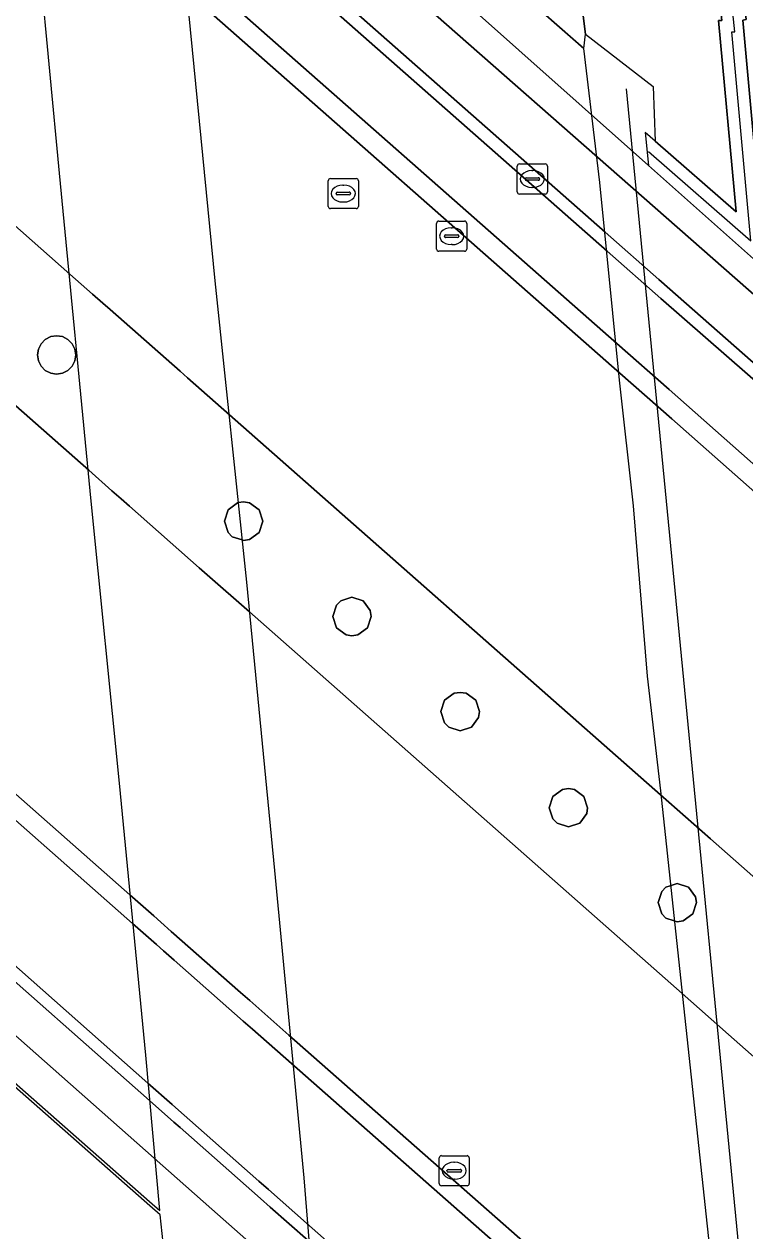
# Model space of a CAD drawing. Extents: x 157692 to 159674, y 381452 to 383291.
# Drawn here: x 157818 to 157841.95, y 382279.49 to 382319.59 of the extents above; entities that cross this region are included whole.
import ezdxf

# ---------------------------------------------------------------- set-up
doc = ezdxf.new("R2010")
doc.units = 0
for name, color, linetype in [('IMGEO_Berm_groen', 7, 'Continuous'), ('IMGEO_Fietspad_gesloten', 7, 'Continuous'), ('IMGEO_Geluidsscherm', 7, 'Continuous'), ('IMGEO_Kolk', 7, 'Continuous'), ('IMGEO_Muur', 7, 'Continuous'), ('IMGEO_Pijler', 7, 'Continuous'), ('IMGEO_Rijbaan_autosnelweg', 7, 'Continuous'), ('IMGEO_Rijbaan_autoweg', 7, 'Continuous'), ('IMGEO_Rijbaan_regionaal_gesloten', 7, 'Continuous'), ('IMGEO_Rioolput', 7, 'Continuous'), ('IMGEO_Verkeerseiland_open', 7, 'Continuous'), ('IMGEO_Voetpad_open', 7, 'Continuous')]:
    doc.layers.add(name, color=color, linetype=linetype)

msp = doc.modelspace()

# ---------------------------------------------------------------- linework, layer by layer
at = {"layer": 'IMGEO_Berm_groen'}
for points in [[(157838.661, 382349.46), (157840.532, 382333.449), (157841.993, 382319.744), (157841.882, 382319.724), (157842.64, 382311.435), (157838.747, 382314.899), (157819.207, 382332.287), (157818.493, 382331.49), (157825.829, 382325.043), (157843.989, 382309.082)], [(157832.889, 382346.607), (157833.943, 382338.394), (157834.904, 382331.655), (157835.545, 382327.698), (157835.913, 382325.09), (157836.654, 382319.258), (157838.905, 382317.523), (157838.974, 382315.699), (157841.661, 382313.35), (157841.079, 382319.707), (157841.18, 382319.713), (157839.736, 382333.375), (157837.894, 382349.385)]]:
    msp.add_lwpolyline(points, dxfattribs=at)
at = {"layer": 'IMGEO_Fietspad_gesloten'}
for points in [[(157799.724, 382342.448), (157811.836, 382331.773), (157818.063, 382326.284), (157818.799, 382325.649), (157819.213, 382325.27), (157819.382, 382325.135), (157821.72, 382323.06), (157821.929, 382322.877), (157823.281, 382321.684), (157837.692, 382308.983), (157839.434, 382307.448), (157853.76, 382294.784), (157855.215, 382296.457), (157839.154, 382310.48), (157837.373, 382312.05), (157822.949, 382324.763), (157821.624, 382325.932), (157821.424, 382326.108), (157819.083, 382328.171), (157818.928, 382328.308), (157818.501, 382328.684), (157817.749, 382329.347), (157811.531, 382334.828), (157798.889, 382345.971)], [(157855.051, 382259.768), (157852.254, 382262.701), (157851.946, 382262.957), (157847.473, 382266.92), (157842.787, 382271.047), (157841.396, 382272.273), (157826.889, 382285.051), (157825.591, 382286.195), (157825.283, 382286.465), (157822.983, 382288.492), (157822.633, 382288.8), (157822.4, 382289.005), (157821.599, 382289.711), (157815.422, 382295.152), (157803.404, 382305.737), (157802.813, 382306.258), (157800.096, 382308.652), (157799.766, 382308.942), (157788.077, 382319.239)], [(157788.589, 382313.983), (157800.321, 382303.633), (157800.58, 382303.404), (157803.314, 382300.991), (157803.891, 382300.482), (157815.891, 382289.894), (157822.111, 382284.407), (157822.922, 382283.69), (157823.129, 382283.508), (157823.505, 382283.176), (157825.801, 382281.151), (157826.123, 382280.867), (157827.385, 382279.753), (157841.863, 382266.978), (157843.277, 382265.731), (157844.573, 382264.557), (157846.923, 382262.428)]]:
    msp.add_lwpolyline(points, dxfattribs=at)
at = {"layer": 'IMGEO_Geluidsscherm'}
msp.add_lwpolyline([(157838.001, 382317.442), (157843.471, 382261.156)], dxfattribs=at)
at = {"layer": 'IMGEO_Kolk'}
for p, q in [((157834.387, 382314.019), (157834.387, 382314.871)), ((157834.462, 382314.945), (157835.314, 382314.945)), ((157835.388, 382314.871), (157835.388, 382314.019)), ((157834.689, 382314.488), (157835.087, 382314.488)), ((157834.875, 382314.725), (157834.9, 382314.725)), ((157834.646, 382314.439), (157834.646, 382314.451)), ((157835.084, 382314.402), (157834.686, 382314.402)), ((157834.898, 382314.165), (157834.873, 382314.165)), ((157835.13, 382314.451), (157835.13, 382314.439)), ((157835.314, 382313.945), (157834.462, 382313.945)), ((157831.708, 382312.119), (157831.708, 382312.971)), ((157831.783, 382313.045), (157832.635, 382313.045)), ((157832.709, 382312.971), (157832.709, 382312.119)), ((157831.967, 382312.539), (157831.967, 382312.551)), ((157832.405, 382312.502), (157832.007, 382312.502)), ((157832.01, 382312.588), (157832.408, 382312.588)), ((157832.196, 382312.825), (157832.221, 382312.825)), ((157832.451, 382312.551), (157832.451, 382312.539)), ((157832.219, 382312.265), (157832.194, 382312.265)), ((157832.635, 382312.045), (157831.783, 382312.045)), ((157831.867, 382281.993), (157832.719, 382281.993)), ((157831.792, 382281.067), (157831.792, 382281.919)), ((157832.28, 382281.773), (157832.305, 382281.773)), ((157832.793, 382281.919), (157832.793, 382281.067)), ((157832.051, 382281.487), (157832.051, 382281.499)), ((157832.489, 382281.45), (157832.091, 382281.45)), ((157832.094, 382281.536), (157832.492, 382281.536)), ((157832.303, 382281.213), (157832.278, 382281.213)), ((157832.535, 382281.499), (157832.535, 382281.487)), ((157832.719, 382280.993), (157831.867, 382280.993))]:
    msp.add_line(p, q, dxfattribs=at)
for points in [[(157834.387, 382314.019), (157834.387, 382314.871)], [(157834.462, 382314.945), (157835.314, 382314.945)], [(157835.388, 382314.871), (157835.388, 382314.019)], [(157835.314, 382313.945), (157834.462, 382313.945)], [(157831.708, 382312.119), (157831.708, 382312.971)], [(157831.783, 382313.045), (157832.635, 382313.045)], [(157832.709, 382312.971), (157832.709, 382312.119)], [(157832.635, 382312.045), (157831.783, 382312.045)], [(157831.867, 382281.993), (157832.719, 382281.993)], [(157831.792, 382281.067), (157831.792, 382281.919)], [(157832.793, 382281.919), (157832.793, 382281.067)], [(157832.719, 382280.993), (157831.867, 382280.993)]]:
    msp.add_lwpolyline(points, dxfattribs=at)
for centre, radius, start, end in [((157834.464, 382314.869), 0.0765, 91.552, 178.448), ((157834.464, 382314.869), 0.0765, 91.552, 178.448), ((157835.312, 382314.869), 0.0765, 1.552, 88.448), ((157835.312, 382314.869), 0.0765, 1.552, 88.448), ((157834.686, 382314.448), 0.0403, 85.8775, 175.7526), ((157835.091, 382314.45), 0.0386, 1.7309, 96.639), ((157834.683, 382314.438), 0.0366, 178.938, 274.7102), ((157835.087, 382314.445), 0.043, 264.8664, 352.4533), ((157834.464, 382314.021), 0.0765, 181.552, 268.448), ((157834.464, 382314.021), 0.0765, 181.552, 268.448), ((157835.312, 382314.021), 0.0765, 271.552, 358.448), ((157835.312, 382314.021), 0.0765, 271.552, 358.448), ((157831.785, 382312.969), 0.0765, 91.552, 178.448), ((157831.785, 382312.969), 0.0765, 91.552, 178.448), ((157832.633, 382312.969), 0.0765, 1.552, 88.448), ((157832.633, 382312.969), 0.0765, 1.552, 88.448), ((157832.007, 382312.548), 0.0403, 85.8775, 175.7526), ((157832.004, 382312.538), 0.0366, 178.938, 274.7102), ((157832.408, 382312.545), 0.043, 264.8664, 352.4533), ((157832.412, 382312.55), 0.0386, 1.7309, 96.639), ((157831.785, 382312.121), 0.0765, 181.552, 268.448), ((157831.785, 382312.121), 0.0765, 181.552, 268.448), ((157832.633, 382312.121), 0.0765, 271.552, 358.448), ((157832.633, 382312.121), 0.0765, 271.552, 358.448), ((157831.869, 382281.917), 0.0765, 91.552, 178.448), ((157831.869, 382281.917), 0.0765, 91.552, 178.448), ((157832.717, 382281.917), 0.0765, 1.552, 88.448), ((157832.717, 382281.917), 0.0765, 1.552, 88.448), ((157832.091, 382281.496), 0.0403, 85.8775, 175.7526), ((157832.088, 382281.486), 0.0366, 178.938, 274.7102), ((157832.492, 382281.493), 0.043, 264.8664, 352.4533), ((157832.496, 382281.498), 0.0386, 1.7309, 96.639), ((157831.869, 382281.069), 0.0765, 181.552, 268.448), ((157831.869, 382281.069), 0.0765, 181.552, 268.448), ((157832.717, 382281.069), 0.0765, 271.552, 358.448), ((157832.717, 382281.069), 0.0765, 271.552, 358.448)]:
    msp.add_arc(centre, radius, start, end, dxfattribs=at)
for centre, major_axis, ratio, start_param, end_param in [((157834.874, 382314.445), (-0.387, 0.002), 0.722429, 4.712389, 7.853982), ((157834.899, 382314.445), (-0.39, 0.002), 0.717154, 1.570796, 4.712389), ((157832.195, 382312.545), (-0.387, 0.002), 0.722429, 4.712389, 7.853982), ((157832.22, 382312.545), (-0.39, 0.002), 0.717154, 1.570796, 4.712389), ((157832.279, 382281.493), (-0.387, 0.002), 0.722429, 4.712389, 7.853982), ((157832.304, 382281.493), (-0.39, 0.002), 0.717154, 1.570796, 4.712389)]:
    msp.add_ellipse(centre, major_axis=major_axis, ratio=ratio, start_param=start_param, end_param=end_param, dxfattribs=at)
at = {"layer": 'IMGEO_Muur'}
for points in [[(157838.743, 382315.364), (157842.151, 382312.392), (157841.516, 382319.33), (157841.622, 382319.335), (157840.133, 382333.419), (157838.278, 382349.415), (157837.362, 382357.464), (157834.525, 382381.39), (157831.617, 382405.262), (157829.489, 382421.259), (157827.322, 382437.169), (157826.174, 382445.17)], [(157837.894, 382349.385), (157839.736, 382333.375), (157841.18, 382319.713), (157841.079, 382319.707), (157841.661, 382313.35), (157838.974, 382315.699), (157838.636, 382315.988), (157838.747, 382314.899), (157842.64, 382311.435), (157841.882, 382319.724), (157841.993, 382319.744), (157840.532, 382333.449), (157838.661, 382349.46)], [(157853.76, 382294.784), (157839.434, 382307.448), (157837.692, 382308.983), (157823.281, 382321.684), (157821.929, 382322.877), (157821.72, 382323.06), (157819.382, 382325.135), (157819.213, 382325.27), (157818.799, 382325.649), (157818.063, 382326.284), (157811.836, 382331.773), (157799.724, 382342.448)], [(157799.828, 382341.46), (157811.934, 382330.789), (157818.164, 382325.297), (157818.897, 382324.651), (157819.305, 382324.292), (157819.48, 382324.138), (157821.816, 382322.079), (157822.027, 382321.892), (157823.388, 382320.693), (157837.794, 382307.995), (157839.524, 382306.471), (157858.371, 382289.834)], [(157841.313, 382273.214), (157826.801, 382285.998), (157825.496, 382287.148), (157825.191, 382287.416), (157822.889, 382289.444), (157822.544, 382289.748), (157822.307, 382289.957), (157821.508, 382290.661), (157815.338, 382296.096), (157803.316, 382306.686), (157802.718, 382307.214), (157800.009, 382309.6), (157799.666, 382309.902), (157787.972, 382320.204)], [(157788.077, 382319.239), (157799.766, 382308.942), (157800.096, 382308.652), (157802.813, 382306.258), (157803.404, 382305.737), (157815.422, 382295.152), (157821.599, 382289.711), (157822.4, 382289.005), (157822.633, 382288.8), (157822.983, 382288.492), (157825.283, 382286.465), (157825.591, 382286.195), (157826.889, 382285.051), (157841.396, 382272.273)], [(157841.863, 382266.978), (157827.385, 382279.753), (157826.123, 382280.867), (157825.801, 382281.151), (157823.505, 382283.176), (157823.129, 382283.508), (157822.922, 382283.69), (157822.111, 382284.407), (157815.891, 382289.894), (157803.891, 382300.482), (157803.314, 382300.991), (157800.58, 382303.404), (157800.321, 382303.633), (157788.589, 382313.983)], [(157788.639, 382313.416), (157800.381, 382303.052), (157800.633, 382302.83), (157803.362, 382300.422), (157803.945, 382299.907), (157815.943, 382289.318), (157822.167, 382283.825), (157822.979, 382283.108), (157823.184, 382282.928), (157823.562, 382282.593), (157825.858, 382280.568), (157826.181, 382280.282), (157827.44, 382279.172)]]:
    msp.add_lwpolyline(points, dxfattribs=at)
at = {"layer": 'IMGEO_Pijler'}
for points in [[(157819.689, 382308.796), (157819.598, 382308.974), (157819.456, 382309.116), (157819.278, 382309.207), (157819.08, 382309.238), (157818.882, 382309.207), (157818.704, 382309.116), (157818.562, 382308.974), (157818.472, 382308.796), (157818.44, 382308.598), (157818.472, 382308.4), (157818.562, 382308.222), (157818.704, 382308.08), (157818.882, 382307.989), (157819.08, 382307.958), (157819.278, 382307.989), (157819.456, 382308.08), (157819.598, 382308.222), (157819.689, 382308.4), (157819.72, 382308.598)], [(157825.811, 382303.454), (157825.491, 382303.687), (157825.293, 382303.718), (157825.123, 382303.691), (157825.095, 382303.687), (157824.775, 382303.454), (157824.653, 382303.078), (157824.775, 382302.702), (157824.917, 382302.56), (157825.249, 382302.452), (157825.293, 382302.438), (157825.491, 382302.469), (157825.811, 382302.702), (157825.933, 382303.078)], [(157829.535, 382299.909), (157829.504, 382300.107), (157829.271, 382300.427), (157828.895, 382300.549), (157828.519, 382300.427), (157828.377, 382300.285), (157828.255, 382299.909), (157828.377, 382299.533), (157828.697, 382299.3), (157828.895, 382299.269), (157829.093, 382299.3), (157829.413, 382299.533)], [(157833.006, 382297.123), (157832.686, 382297.356), (157832.488, 382297.387), (157832.29, 382297.356), (157831.97, 382297.123), (157831.848, 382296.747), (157831.97, 382296.371), (157832.112, 382296.229), (157832.488, 382296.107), (157832.864, 382296.229), (157833.097, 382296.549), (157833.128, 382296.747)], [(157836.604, 382293.932), (157836.284, 382294.165), (157836.086, 382294.196), (157835.888, 382294.165), (157835.568, 382293.932), (157835.446, 382293.556), (157835.568, 382293.18), (157835.71, 382293.038), (157836.086, 382292.916), (157836.462, 382293.038), (157836.695, 382293.358), (157836.726, 382293.556)], [(157840.314, 382290.598), (157840.081, 382290.918), (157839.705, 382291.04), (157839.473, 382290.964), (157839.329, 382290.918), (157839.187, 382290.776), (157839.065, 382290.4), (157839.187, 382290.024), (157839.329, 382289.882), (157839.601, 382289.793), (157839.705, 382289.76), (157839.903, 382289.791), (157840.223, 382290.024), (157840.345, 382290.4)]]:
    msp.add_lwpolyline(points, close=True, dxfattribs=at)
at = {"layer": 'IMGEO_Rijbaan_autosnelweg'}
msp.add_lwpolyline([(157804.384, 382347.155), (157798.266, 382352.586), (157798.745, 382347.763), (157799.501, 382339.491), (157800.515, 382329.596), (157801.363, 382320.668), (157802.351, 382310.987), (157803.193, 382302.447), (157803.665, 382296.776), (157809.882, 382291.297), (157822.161, 382280.476), (157822.504, 382280.173), (157822.049, 382285.33), (157821.166, 382294.371), (157820.223, 382303.738), (157819.17, 382314.636), (157818.213, 382324.821), (157817.425, 382332.345), (157817.08, 382335.883), (157816.582, 382336.325)], close=True, dxfattribs=at)
msp.add_lwpolyline([(157822.622, 382279.093), (157822.517, 382280.029), (157822.178, 382280.328), (157809.896, 382291.151), (157803.677, 382296.633), (157803.975, 382293.626), (157804.173, 382292.617), (157804.798, 382290.841), (157805.141, 382289.797), (157805.332, 382289.175), (157805.659, 382288.159), (157806.087, 382284.966), (157807.064, 382275.213)], dxfattribs=at)
at = {"layer": 'IMGEO_Rijbaan_autoweg'}
msp.add_lwpolyline([(157822.051, 382342.528), (157822.215, 382339.45), (157822.171, 382337.036), (157822.33, 382334.59), (157822.569, 382331.089), (157836.233, 382319.102), (157836.596, 382318.784), (157836.654, 382319.258), (157835.913, 382325.09), (157835.545, 382327.698), (157834.904, 382331.655), (157833.943, 382338.394), (157832.889, 382346.607)], dxfattribs=at)
msp.add_lwpolyline([(157836.596, 382318.784), (157822.569, 382331.089), (157822.533, 382328.623), (157823.466, 382319.973), (157824.342, 382311.061), (157825.391, 382301.053), (157826.317, 382291.469), (157827.29, 382281.257), (157827.776, 382275.353), (157828.09, 382275.075), (157841.61, 382263.117), (157842.242, 382262.558), (157841.835, 382267.504), (157840.89, 382278.005), (157839.818, 382287.897), (157839.157, 382294.121), (157838.711, 382297.931), (157838.252, 382303.591), (157837.786, 382307.759), (157837.136, 382314.328)], close=True, dxfattribs=at)
at = {"layer": 'IMGEO_Rijbaan_regionaal_gesloten'}
for points in [[(157820.918, 382304.086), (157820.147, 382304.766), (157813.984, 382310.2), (157801.992, 382320.773), (157801.306, 382321.377), (157798.618, 382323.747), (157798.181, 382324.133), (157785.189, 382335.588), (157779.28, 382340.797), (157778.325, 382341.639), (157777.486, 382342.379), (157777.442, 382342.418), (157777.36, 382342.49), (157777.016, 382342.794), (157775.083, 382344.498), (157773.9, 382345.541), (157759.086, 382358.601), (157757.626, 382359.889), (157756.643, 382360.756), (157753.919, 382363.157)], [(157784.12, 382342.49), (157797.518, 382330.68), (157797.954, 382330.295), (157800.655, 382327.914), (157801.304, 382327.342), (157813.333, 382316.739), (157819.518, 382311.286), (157820.276, 382310.618), (157820.615, 382310.319), (157820.859, 382310.105), (157823.181, 382308.057), (157823.43, 382307.838), (157824.826, 382306.607), (157839.142, 382293.988), (157840.809, 382292.518), (157848.406, 382285.822)], [(157869.11, 382290.281), (157864.101, 382291.808), (157863.56, 382292.01), (157862.498, 382289.938), (157861.689, 382288.989), (157861.144, 382288.714), (157860.459, 382288.623), (157859.864, 382288.713), (157859.176, 382289.123), (157859.014, 382289.27), (157858.371, 382289.834), (157839.524, 382306.471), (157837.794, 382307.995), (157823.388, 382320.693), (157822.027, 382321.892), (157821.816, 382322.079), (157819.48, 382324.138), (157819.305, 382324.292), (157818.897, 382324.651), (157818.164, 382325.297), (157811.934, 382330.789), (157799.828, 382341.46)], [(157787.972, 382320.204), (157799.666, 382309.902), (157800.009, 382309.6), (157802.718, 382307.214), (157803.316, 382306.686), (157815.338, 382296.096), (157821.508, 382290.661), (157822.307, 382289.957), (157822.544, 382289.748), (157822.889, 382289.444), (157825.191, 382287.416), (157825.496, 382287.148), (157826.801, 382285.998), (157841.313, 382273.214), (157842.7, 382271.991), (157852.716, 382263.168), (157859.464, 382257.571)], [(157842.919, 382284.688), (157841.408, 382286.021), (157839.865, 382287.382), (157825.484, 382300.061), (157824.083, 382301.296), (157823.817, 382301.531), (157821.501, 382303.573), (157821.225, 382303.816), (157820.918, 382304.086)]]:
    msp.add_lwpolyline(points, dxfattribs=at)
at = {"layer": 'IMGEO_Rioolput'}
for p, q in [((157828.181, 382314.461), (157829.033, 382314.461)), ((157828.106, 382313.535), (157828.106, 382314.387)), ((157828.594, 382314.241), (157828.619, 382314.241)), ((157829.107, 382314.387), (157829.107, 382313.535)), ((157828.365, 382313.955), (157828.365, 382313.967)), ((157828.803, 382313.918), (157828.405, 382313.918)), ((157828.408, 382314.004), (157828.806, 382314.004)), ((157828.617, 382313.681), (157828.592, 382313.681)), ((157828.849, 382313.967), (157828.849, 382313.955)), ((157829.033, 382313.461), (157828.181, 382313.461))]:
    msp.add_line(p, q, dxfattribs=at)
for points in [[(157828.181, 382314.461), (157829.033, 382314.461)], [(157828.106, 382313.535), (157828.106, 382314.387)], [(157829.107, 382314.387), (157829.107, 382313.535)], [(157829.033, 382313.461), (157828.181, 382313.461)]]:
    msp.add_lwpolyline(points, dxfattribs=at)
for centre, radius, start, end in [((157828.183, 382314.385), 0.0765, 91.552, 178.448), ((157828.183, 382314.385), 0.0765, 91.552, 178.448), ((157829.031, 382314.385), 0.0765, 1.552, 88.448), ((157829.031, 382314.385), 0.0765, 1.552, 88.448), ((157828.405, 382313.964), 0.0403, 85.8775, 175.7526), ((157828.402, 382313.954), 0.0366, 178.938, 274.7102), ((157828.806, 382313.961), 0.043, 264.8664, 352.4533), ((157828.81, 382313.966), 0.0386, 1.7309, 96.639), ((157828.183, 382313.537), 0.0765, 181.552, 268.448), ((157828.183, 382313.537), 0.0765, 181.552, 268.448), ((157829.031, 382313.537), 0.0765, 271.552, 358.448), ((157829.031, 382313.537), 0.0765, 271.552, 358.448)]:
    msp.add_arc(centre, radius, start, end, dxfattribs=at)
for centre, major_axis, ratio, start_param, end_param in [((157828.593, 382313.961), (-0.387, 0.002), 0.722429, 4.712389, 7.853982), ((157828.618, 382313.961), (-0.39, 0.002), 0.717154, 1.570796, 4.712389)]:
    msp.add_ellipse(centre, major_axis=major_axis, ratio=ratio, start_param=start_param, end_param=end_param, dxfattribs=at)
at = {"layer": 'IMGEO_Verkeerseiland_open'}
for points in [[(157854.584, 382297.471), (157839.097, 382311.101), (157837.308, 382312.678), (157822.882, 382325.389), (157821.562, 382326.552), (157821.363, 382326.727), (157819.022, 382328.791), (157818.87, 382328.924), (157818.44, 382329.303), (157817.685, 382329.968), (157811.469, 382335.446), (157798.832, 382346.582)], [(157798.889, 382345.971), (157811.531, 382334.828), (157817.749, 382329.347), (157818.501, 382328.684), (157818.928, 382328.308), (157819.083, 382328.171), (157821.424, 382326.108), (157821.624, 382325.932), (157822.949, 382324.763), (157837.373, 382312.05), (157839.154, 382310.48), (157855.215, 382296.457)], [(157824.826, 382306.607), (157823.43, 382307.838), (157823.181, 382308.057), (157820.859, 382310.105), (157820.615, 382310.319), (157820.276, 382310.618), (157819.518, 382311.286), (157813.333, 382316.739), (157801.304, 382327.342), (157800.655, 382327.914), (157797.954, 382330.295), (157797.518, 382330.68), (157784.12, 382342.49)], [(157779.28, 382340.797), (157785.189, 382335.588), (157798.181, 382324.133), (157798.618, 382323.747), (157801.306, 382321.377), (157801.992, 382320.773), (157813.984, 382310.2), (157820.147, 382304.766), (157820.918, 382304.086), (157821.225, 382303.816), (157821.501, 382303.573), (157823.817, 382301.531), (157824.083, 382301.296), (157825.484, 382300.061), (157839.865, 382287.382), (157841.408, 382286.021), (157842.919, 382284.688)], [(157848.406, 382285.822), (157840.809, 382292.518), (157839.142, 382293.988), (157824.826, 382306.607)]]:
    msp.add_lwpolyline(points, dxfattribs=at)
for points in [[(157819.278, 382307.989), (157819.08, 382307.958), (157818.882, 382307.989), (157818.704, 382308.08), (157818.562, 382308.222), (157818.472, 382308.4), (157818.44, 382308.598), (157818.472, 382308.796), (157818.562, 382308.974), (157818.704, 382309.116), (157818.882, 382309.207), (157819.08, 382309.238), (157819.278, 382309.207), (157819.456, 382309.116), (157819.598, 382308.974), (157819.689, 382308.796), (157819.72, 382308.598), (157819.689, 382308.4), (157819.598, 382308.222), (157819.456, 382308.08)], [(157825.123, 382303.691), (157825.293, 382303.718), (157825.491, 382303.687), (157825.811, 382303.454), (157825.933, 382303.078), (157825.811, 382302.702), (157825.491, 382302.469), (157825.293, 382302.438), (157825.249, 382302.452), (157824.917, 382302.56), (157824.775, 382302.702), (157824.653, 382303.078), (157824.775, 382303.454), (157825.095, 382303.687)], [(157828.377, 382300.285), (157828.519, 382300.427), (157828.895, 382300.549), (157829.271, 382300.427), (157829.504, 382300.107), (157829.535, 382299.909), (157829.413, 382299.533), (157829.093, 382299.3), (157828.895, 382299.269), (157828.697, 382299.3), (157828.377, 382299.533), (157828.255, 382299.909)], [(157831.97, 382297.123), (157832.29, 382297.356), (157832.488, 382297.387), (157832.686, 382297.356), (157833.006, 382297.123), (157833.128, 382296.747), (157833.097, 382296.549), (157832.864, 382296.229), (157832.488, 382296.107), (157832.112, 382296.229), (157831.97, 382296.371), (157831.848, 382296.747)], [(157835.568, 382293.932), (157835.888, 382294.165), (157836.086, 382294.196), (157836.284, 382294.165), (157836.604, 382293.932), (157836.726, 382293.556), (157836.695, 382293.358), (157836.462, 382293.038), (157836.086, 382292.916), (157835.71, 382293.038), (157835.568, 382293.18), (157835.446, 382293.556)], [(157839.187, 382290.776), (157839.329, 382290.918), (157839.473, 382290.964), (157839.705, 382291.04), (157840.081, 382290.918), (157840.314, 382290.598), (157840.345, 382290.4), (157840.223, 382290.024), (157839.903, 382289.791), (157839.705, 382289.76), (157839.601, 382289.793), (157839.329, 382289.882), (157839.187, 382290.024), (157839.065, 382290.4)]]:
    msp.add_lwpolyline(points, close=True, dxfattribs=at)
at = {"layer": 'IMGEO_Voetpad_open'}
for points in [[(157798.832, 382346.582), (157811.469, 382335.446), (157817.685, 382329.968), (157818.44, 382329.303), (157818.87, 382328.924), (157819.022, 382328.791), (157821.363, 382326.727), (157821.562, 382326.552), (157822.882, 382325.389), (157837.308, 382312.678), (157839.097, 382311.101), (157854.584, 382297.471), (157855.662, 382298.611), (157852.779, 382301.196), (157850.924, 382302.861), (157843.989, 382309.082), (157825.829, 382325.043), (157818.493, 382331.49), (157754.082, 382387.315)], [(157769.554, 382328.412), (157777.234, 382321.63), (157778.803, 382320.253), (157800.547, 382301.162), (157824.241, 382280.218), (157842.084, 382264.475), (157843.806, 382262.956), (157847.374, 382259.809), (157847.521, 382259.679), (157847.819, 382256.189), (157854.049, 382251.169), (157854.213, 382251.038), (157855.06, 382250.355), (157855.179, 382250.259), (157856.036, 382249.446), (157856.793, 382252.784), (157850.287, 382259.188), (157848.412, 382260.957)], [(157846.923, 382262.428), (157844.573, 382264.557), (157843.277, 382265.731), (157843.28, 382265.696), (157843.025, 382265.416), (157841.915, 382266.397), (157827.44, 382279.172), (157826.181, 382280.282), (157825.858, 382280.568), (157823.562, 382282.593), (157823.184, 382282.928), (157822.979, 382283.108), (157822.167, 382283.825), (157815.943, 382289.318), (157803.945, 382299.907), (157803.362, 382300.422), (157800.633, 382302.83), (157800.381, 382303.052), (157788.639, 382313.416)]]:
    msp.add_lwpolyline(points, dxfattribs=at)

doc.saveas('drawing.dxf')
